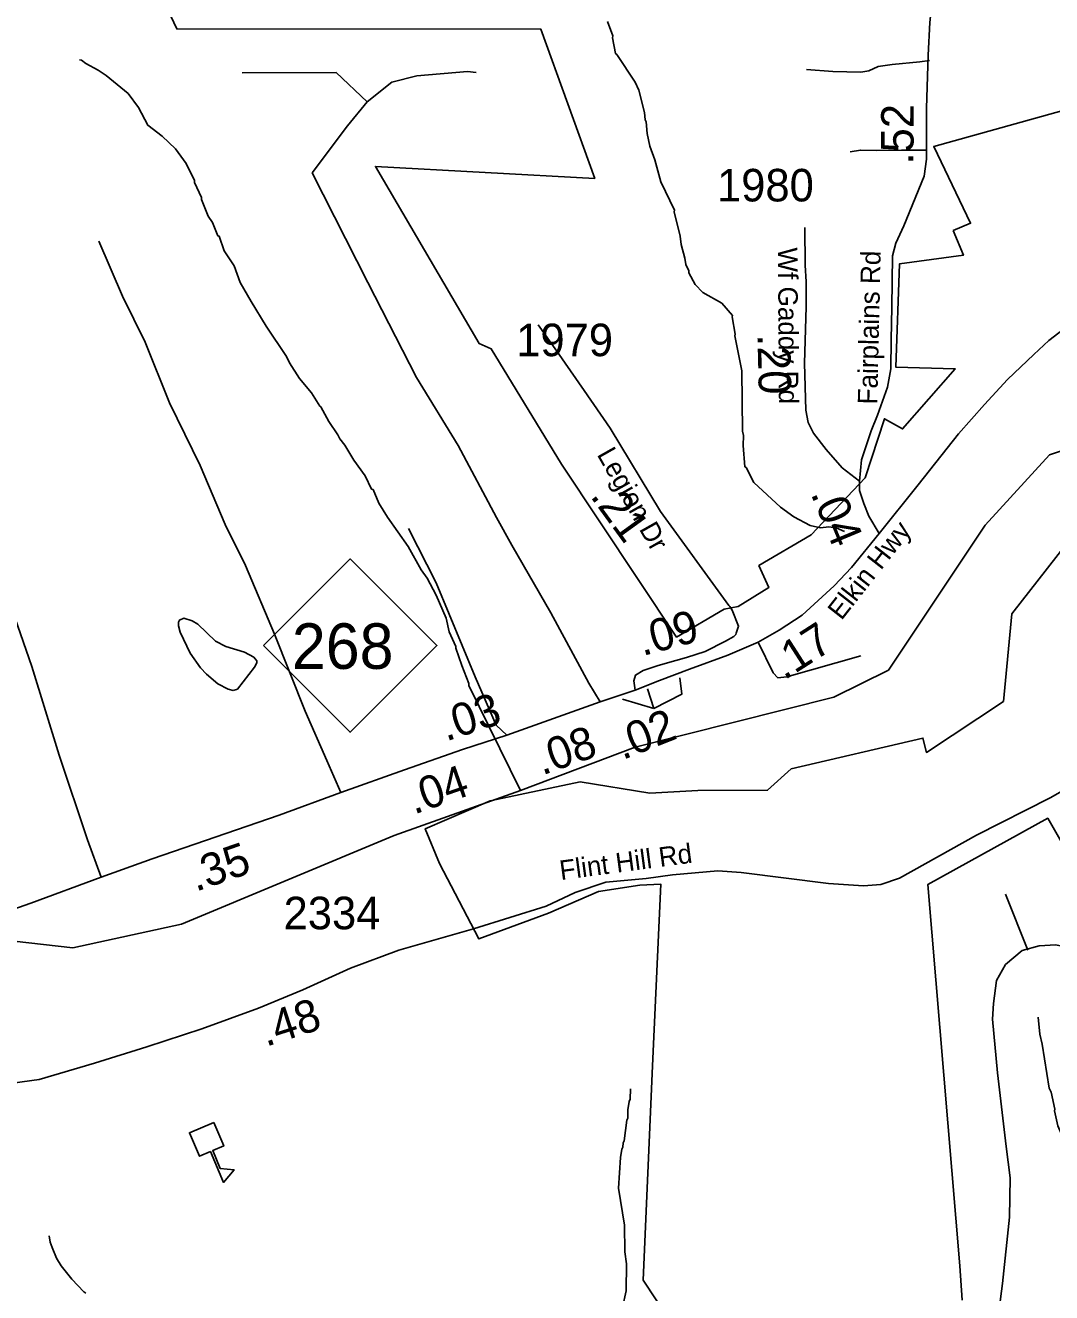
# Model space of a CAD drawing. Extents: x 1248224 to 1454986, y 825081 to 985870.
# Drawn here: x 1368186 to 1372128, y 889863 to 894732 of the extents above; entities that cross this region are included whole.
import ezdxf

# ---------------------------------------------------------------- set-up
doc = ezdxf.new("R2010")
doc.units = 0
for name, color, linetype in [('Exist Boundary Political City Limit New', 7, 'Continuous'), ('Exist Cultural Educational Facility High CELL', 7, 'Continuous'), ('Exist Hydrographic Misc Water Feature', 7, 'Continuous'), ('Exist Road Non-System Type 51', 7, 'Continuous'), ('Exist Road Primary NC Attributed', 7, 'Continuous'), ('Exist Road Primary NC Label', 7, 'Continuous'), ('Exist Road Primary NC Mileage Hundredths English Label', 7, 'Continuous'), ('Exist Road Primary NC Shield CELL', 7, 'Continuous'), ('Exist Road Primary NC Shield Number Label', 7, 'Continuous'), ('Exist Road Secondary Mileage Hundredths English Label', 7, 'Continuous'), ('Exist Road Secondary Type 51 Attributed', 7, 'Continuous'), ('Exist Road Secondary Type 51 Label', 7, 'Continuous'), ('Exist Road Secondary Type 51 Number Label', 7, 'Continuous'), ('Map Preparation Boundary City Limit Buffer Line', 7, 'Continuous')]:
    doc.layers.add(name, color=color, linetype=linetype)

msp = doc.modelspace()

# ---------------------------------------------------------------- linework, layer by layer
at = {"layer": 'Exist Boundary Political City Limit New'}
for points in [[(1368466, 895358.5), (1368767.9, 894718.7), (1370165.9, 894718.3), (1370373.4, 894144.5), (1369530.8, 894190.5), (1369929.6, 893509.7), (1369976.1, 893490), (1370245.6, 893046.6), (1370688, 892382.2), (1370870.9, 892489.6), (1370924.5, 892499.3), (1371041.5, 892572.5), (1371003.8, 892656.7), (1371204.8, 892775.2), (1371412.2, 892993.6), (1371486, 893221.2), (1371556.1, 893181.9), (1371758.4, 893412.4), (1371530.4, 893418.5), (1371543.9, 893815.6), (1371789.5, 893849.4), (1371749.6, 893944.7)], [(1371749.6, 893944.7), (1371817.2, 893972.3), (1371675.8, 894266.9), (1372456.9, 894484.9)], [(1372354.4, 892956.5), (1371975.5, 892471.2), (1371943.6, 892135), (1371647.5, 891939.1), (1371633.9, 891993.8), (1371128.3, 891875.3), (1371037.2, 891793.3), (1370769.7, 891792.9), (1370585, 891782.2), (1370317.4, 891826.2), (1369971.2, 891753), (1369722.5, 891645.6), (1369776.5, 891512.4), (1369928.2, 891222.3), (1370195.7, 891321.6), (1370387.5, 891404.6), (1370546.1, 891428.3), (1370626.6, 891433), (1370595.3, 890735), (1370559, 889911.4), (1371081.3, 889120.6)], [(1371784.2, 889833.9), (1371775.1, 889966), (1371775.1, 889966), (1371652.9, 891431.5), (1372113.1, 891685.9), (1372283.1, 891390.3), (1372504.2, 891304.3), (1372658.6, 891260.1), (1372704.2, 891150.8), (1372749.7, 891077.9), (1372740.6, 891032.3), (1372731.5, 890964), (1372749.7, 890850), (1372731.5, 890704.2), (1372959.2, 890257.7), (1373309.9, 889706.3)]]:
    msp.add_lwpolyline(points, dxfattribs=at)
at = {"layer": 'Exist Cultural Educational Facility High CELL'}
msp.add_lwpolyline([(1368910.4, 890517.1), (1368948.4, 890426.9), (1368906, 890409), (1368935.2, 890339.8), (1368988, 890335.8), (1368947.2, 890286.9), (1368897.2, 890405.3), (1368854.8, 890387.4), (1368816.7, 890477.6)], close=True, dxfattribs=at)
at = {"layer": 'Exist Hydrographic Misc Water Feature'}
for points in [[(1370421.9, 894746.6), (1370442.7, 894692.1), (1370441.7, 894684.1), (1370453.2, 894623.9), (1370458.4, 894620.1), (1370528.8, 894514.1), (1370542.1, 894483.8), (1370564.2, 894397.3), (1370567.6, 894369.2), (1370571.4, 894361.1), (1370574.4, 894317), (1370585.3, 894268.8), (1370604.2, 894216.3), (1370627.6, 894131.2), (1370679.9, 894022.7), (1370678.9, 894015.6), (1370701.6, 893922.2), (1370704.9, 893890.1), (1370719.8, 893837.7), (1370723.2, 893813.6), (1370734.7, 893789.4), (1370734.5, 893781.4), (1370759.5, 893736.8), (1370788.9, 893706.2), (1370862, 893664.5), (1370902.9, 893617.6), (1370901.1, 893613), (1370913.3, 893545.3), (1370911.2, 893539.1), (1370938.1, 893404.8), (1370941, 893172.7), (1370944.7, 893156.6), (1370943.9, 893118.6), (1370950, 893036.5), (1370955.5, 893033.3), (1370984.7, 892975.7), (1371086.6, 892881.4), (1371137.8, 892844.1), (1371201, 892810.7), (1371240.8, 892801.8), (1371272.9, 892805.1), (1371300.9, 892802.4), (1371332.6, 892787.8)], [(1370088, 891792.2), (1369889.1, 892196.2), (1369889.2, 892204.2), (1369862.8, 892272.8), (1369839.6, 892339.8), (1369840.4, 892345.3), (1369813.7, 892401.9), (1369802.8, 892454.2), (1369764.8, 892543.1), (1369730.2, 892607.9), (1369706.9, 892640.4), (1369656.9, 892729.5), (1369577.9, 892842.8), (1369544.5, 892896.1), (1369521.8, 892948.6), (1369515.8, 892950.7), (1369490.9, 893001.3), (1369448.3, 893062.3), (1369413.5, 893119.1), (1369394, 893143.6), (1369386.4, 893159.7), (1369351.6, 893210.5), (1369321.8, 893266.1), (1369316.8, 893269.3), (1369286, 893320.8), (1369239.2, 893375.1), (1369200.6, 893436), (1369189.1, 893460.2), (1369111.7, 893576), (1369053.7, 893671.3), (1369011.4, 893744.3), (1368988.8, 893808.8), (1368950.1, 893865.7), (1368931.3, 893922.2), (1368925.4, 893924.2), (1368904.5, 893974.8), (1368889, 893999.1), (1368862.4, 894063.6), (1368862.6, 894071.6), (1368835.9, 894128.3), (1368836.1, 894136.3), (1368803.5, 894201), (1368762.8, 894257.9), (1368711.8, 894307.1), (1368656.8, 894348.4), (1368620.3, 894417.3), (1368581.4, 894470.2), (1368497, 894540.1), (1368465.5, 894560.8), (1368418, 894585.8), (1368402.3, 894598.2), (1368394.3, 894600.4)], [(1366669.7, 893212.9), (1366791.3, 893042.2), (1367100.3, 892684.7), (1367228.2, 892439.2), (1367282.3, 892231.2), (1367361.3, 892068.8), (1367408.3, 891920.2), (1367463.2, 891774.6), (1367683.2, 891530.5), (1367953.3, 891298.6), (1368085.3, 891220.4), (1368368.3, 891188.5), (1368786.3, 891278.6), (1369603.4, 891620), (1370088, 891792.2), (1370528.3, 891959.2), (1371291.3, 892150.7), (1371501.3, 892254.7), (1371872.4, 892811.9), (1372120.4, 893082.8), (1372725.4, 893287.3), (1372975.4, 893298.6)], [(1368985.1, 892176.4), (1369000.7, 892182.5), (1369066.6, 892267), (1369075, 892282.9), (1369075.2, 892290.9), (1369069.3, 892299), (1369063.5, 892305.1), (1369027.9, 892323.9), (1368956.3, 892345.5), (1368916.8, 892366.4), (1368848.3, 892432), (1368826.5, 892444.6), (1368794.8, 892455.2), (1368778.6, 892447.6), (1368774.5, 892439.7), (1368774.1, 892425.7), (1368781.5, 892401.5), (1368819.8, 892320.7), (1368858.5, 892263.8), (1368882, 892239.2), (1368925.2, 892202.3), (1368964.7, 892181.4), (1368985.1, 892176.4)], [(1372076.9, 890922.1), (1372083.5, 890856), (1372092.6, 890817.8), (1372118.9, 890649.2), (1372126.6, 890633), (1372141.1, 890568.7), (1372139, 890562.5), (1372151.7, 890504.5), (1372182.1, 890435.8), (1372187.4, 890433.5), (1372240.4, 890354.5), (1372278.9, 890289.6), (1372324.7, 890192.5), (1372343, 890112.1), (1372345.6, 890017.4), (1372355.6, 889959.8), (1372370, 889887.5), (1372374.6, 889881), (1372396.4, 889814.9)], [(1370510.7, 890645.9), (1370509.8, 890606.1), (1370505.6, 890598.1), (1370500.9, 890566.2), (1370500.3, 890534.2), (1370496.1, 890526.3), (1370486.3, 890446.5), (1370482.1, 890438.6), (1370481.7, 890422.6), (1370477.6, 890414.7), (1370472.9, 890382.9), (1370464.3, 890264.7), (1370487.1, 890122.5), (1370488.8, 890020.5), (1370495.8, 889974.3), (1370493.5, 889870.4), (1370480.1, 889806.7)], [(1368278, 890081), (1368281.5, 890056.9), (1368289.1, 890036.8), (1368306.2, 889996.4), (1368323.6, 889966), (1368364.4, 889915), (1368411.3, 889866), (1368419.2, 889861.8)]]:
    msp.add_lwpolyline(points, dxfattribs=at)
at = {"layer": 'Exist Road Non-System Type 51'}
msp.add_line((1371951.7, 891394.8), (1372037, 891179.8), dxfattribs=at)
for points in [[(1369498.9, 894438.9), (1369379.6, 894551.6), (1369018.8, 894549.4)], [(1369498.9, 894438.9), (1369594.5, 894514), (1369690, 894537.9), (1369884.4, 894555), (1369918.5, 894551.6)], [(1371186.9, 894562.9), (1371287.9, 894554.7), (1371395.4, 894553.1), (1371426.3, 894558), (1371462.1, 894574.3), (1371515.9, 894582.4), (1371621.8, 894592.2), (1371659.2, 894597.1)], [(1369287.5, 894165.8), (1369423.9, 894346.8), (1369498.9, 894438.9)], [(1371354.6, 894246.6), (1371393.7, 894253.2), (1371454, 894251.5), (1371551.7, 894253.2), (1371649.5, 894253.2)], [(1370393.8, 892132.8), (1370351, 892205.4), (1370204.1, 892475.3), (1370055.3, 892735.8), (1369995.9, 892841.1), (1369849, 893118.5), (1369689.2, 893379.9), (1369501.4, 893744.7), (1369287.5, 894165.8)], [(1369398.7, 891785.3), (1369343.7, 891907.8), (1369261.7, 892097.6), (1369142.7, 892393.2), (1369032, 892657.3), (1368954.1, 892814.7), (1368857.7, 893040.9), (1368740.1, 893281.8), (1368646, 893515.4), (1368559.6, 893691.7), (1368468.7, 893902.9)], [(1370333.2, 893329.9), (1370227.9, 893480.7), (1370155.8, 893581.8)], [(1368477.8, 891460), (1368425.1, 891602.6), (1368316.2, 891928.3), (1368211, 892269.4), (1368113.3, 892549.7), (1368009.1, 892830.1), (1367853.2, 893203.1), (1367811.4, 893315.8)], [(1370035.9, 892005.1), (1369994.1, 892043.2), (1369914.1, 892229.5), (1369764, 892590), (1369658.3, 892799.3)], [(1371001, 892362.6), (1371058.5, 892244.4), (1371077.1, 892225.8), (1371110.6, 892229.5), (1371395.2, 892309.6)], [(1372015.1, 891178.1), (1372081, 891195.3), (1372145.1, 891199.3), (1372199.1, 891187.3), (1372257.1, 891155.2), (1372295.2, 891107.2), (1372315.2, 891061.1), (1372377.2, 890814.7), (1372409.2, 890667.3), (1372465.2, 890467), (1372505.3, 890344.8), (1372547.3, 890262.7), (1372747.2, 889939), (1372787.3, 889846.8), (1372809.3, 889768.7), (1372874.8, 889523.4)], [(1371126.6, 888896.2), (1371169, 888958.1), (1371257, 889052.3), (1371369.1, 889162.4), (1371570.9, 889331.6), (1371621, 889381.7), (1371673, 889451.8), (1371797.1, 889568), (1371901.2, 889662.1), (1371917.2, 889680.1), (1371927.2, 889800.3), (1371939.2, 889898.5), (1371967.1, 890153.9), (1371969.1, 890304.1), (1371953.1, 890424.3), (1371921, 890707.4), (1371901, 890913.7), (1371905, 890973.8), (1371917, 891062), (1371951, 891124), (1372015.1, 891178.1)]]:
    msp.add_lwpolyline(points, dxfattribs=at)
at = {"layer": 'Exist Road Primary NC Attributed'}
for points in [[(1371466.1, 892780.3), (1371616.2, 892966.7), (1371770, 893162.5), (1371870.1, 893276.1), (1371958.2, 893371.8), (1372059.5, 893468.2), (1372117.7, 893522), (1372205.8, 893589.2), (1372274.5, 893646), (1372349.2, 893704.3), (1372429.9, 893756.7), (1372544.5, 893829.3), (1372659.5, 893895.1), (1372743.2, 893944.4), (1372816.4, 893978.8), (1372885.1, 894005.7), (1373062.2, 894099.3), (1373171.3, 894139.7), (1373313.2, 894184.5), (1373481.5, 894233.7)], [(1370737.2, 892258.4), (1370884.5, 892312.3), (1371001, 892362.6), (1371081.7, 892408.9), (1371170.3, 892465.9), (1371292.6, 892578.7), (1371359.8, 892648.9), (1371466.1, 892780.3)], [(1370528.7, 892178.1), (1370622.4, 892215.2)], [(1370622.4, 892215.2), (1370737.2, 892258.4)], [(1370393.8, 892132.8), (1370528.7, 892178.1)], [(1370035.9, 892005.1), (1370393.8, 892132.8)], [(1369866, 891949.7), (1370035.9, 892005.1)], [(1369642.7, 891871.6), (1369866, 891949.7)], [(1367878.7, 891244.4), (1368094.5, 891319.9), (1368207.7, 891359.6), (1368477.8, 891460), (1368673.7, 891530), (1369160.6, 891697.4), (1369398.7, 891785.3), (1369642.7, 891871.6)]]:
    msp.add_lwpolyline(points, dxfattribs=at)
at = {"layer": 'Exist Road Primary NC Shield CELL'}
msp.add_lwpolyline([(1369100.9, 892349.6), (1369433.9, 892682.6), (1369766.9, 892349.6), (1369433.9, 892016.6)], close=True, dxfattribs=at)
at = {"layer": 'Exist Road Secondary Mileage Hundredths English Label'}
for points in [[(1370600.4, 892108.3), (1370707.3, 892162.6), (1370699.8, 892225.9)], [(1370600.4, 892108.3), (1370576.3, 892183.7)], [(1370600.4, 892108.3), (1370479.9, 892143)]]:
    msp.add_lwpolyline(points, dxfattribs=at)
at = {"layer": 'Exist Road Secondary Type 51 Attributed'}
for points in [[(1371706.1, 895679.1), (1371693.8, 895332.6), (1371686.7, 895165.8), (1371674.4, 894880.6), (1371660.3, 894743.7), (1371654.1, 894617.5), (1371648, 894414.5), (1371647.1, 894260.9), (1371648, 894218.6), (1371639.1, 894152.3), (1371560.8, 893961.6), (1371529.9, 893895.4), (1371517.5, 893846.9), (1371515, 893649.7), (1371512.3, 893524.4), (1371510.6, 893412.3), (1371498.2, 893341.7), (1371459.5, 893234.8), (1371434.8, 893173.9), (1371398.6, 893063.5), (1371389.8, 892981.4)], [(1371389.8, 892981.4), (1371324, 893032.9), (1371262.8, 893103.2), (1371213.5, 893166), (1371192.6, 893206.3), (1371183.6, 893254.2), (1371179.1, 893435), (1371185.1, 893651), (1371185.1, 893746.6), (1371182.1, 893810.9), (1371180.6, 893955.7)], [(1370916.6, 892397), (1370925.7, 892424.2), (1370900.8, 892485.9), (1370891.8, 892499.5), (1370888.9, 892503.7), (1370626.5, 892864.9), (1370432.3, 893184.8), (1370333.2, 893329.9)], [(1371389.8, 892981.4), (1371389.7, 892945.5), (1371406.6, 892894.9), (1371426.4, 892847.2), (1371466.1, 892780.3)], [(1370528.7, 892178.1), (1370523.7, 892213.6), (1370529.3, 892236), (1370560, 892254.2), (1370617.3, 892272.4), (1370684.4, 892291.9), (1370726.3, 892303.1), (1370797.6, 892326.9), (1370875.8, 892366.1), (1370907.9, 892384.2), (1370914.9, 892392.6), (1370916.6, 892397)], [(1372387.1, 891915.6), (1372122.2, 891764.1), (1371839.2, 891621.6), (1371544.4, 891456.4), (1371472.3, 891431.1), (1371405.6, 891425.7), (1371270.9, 891434.7), (1370935.7, 891478), (1370845.6, 891483.4), (1370672.6, 891469), (1370570.7, 891454.6), (1370415.7, 891440.1), (1370298.5, 891400.4), (1370186.8, 891348.1), (1369907.9, 891261.1)], [(1369907.9, 891261.1), (1369621.3, 891179.8), (1369434.6, 891109.5), (1369252.4, 891027.3), (1369082, 890955.8), (1368864, 890876.4), (1368653.1, 890807.9), (1368451.3, 890744.8), (1368239.8, 890682.1), (1368137.1, 890667.6), (1368043.3, 890678.5), (1367983.9, 890696.5), (1367919, 890727.2), (1367758.6, 890833.6), (1367612.6, 890959.8), (1367559.1, 890996.3)]]:
    msp.add_lwpolyline(points, dxfattribs=at)
at = {"layer": 'Map Preparation Boundary City Limit Buffer Line'}
for points in [[(1368466, 895358.5), (1368767.9, 894718.7), (1370165.9, 894718.3), (1370373.4, 894144.5), (1369530.8, 894190.5), (1369929.6, 893509.7), (1369976.1, 893490), (1370245.6, 893046.6), (1370688, 892382.2), (1370870.9, 892489.6), (1370924.5, 892499.3), (1371041.5, 892572.5), (1371003.8, 892656.7), (1371204.8, 892775.2), (1371412.2, 892993.6), (1371486, 893221.2), (1371556.1, 893181.9), (1371758.4, 893412.4), (1371530.4, 893418.5), (1371543.9, 893815.6), (1371789.5, 893849.4), (1371749.6, 893944.7)], [(1371749.6, 893944.7), (1371817.2, 893972.3), (1371675.8, 894266.9), (1372456.9, 894484.9)], [(1372354.4, 892956.5), (1371975.5, 892471.2), (1371943.6, 892135), (1371647.5, 891939.1), (1371633.9, 891993.8), (1371128.3, 891875.3), (1371037.2, 891793.3), (1370769.7, 891792.9), (1370585, 891782.2), (1370317.4, 891826.2), (1369971.2, 891753), (1369722.5, 891645.6), (1369776.5, 891512.4), (1369928.2, 891222.3), (1370195.7, 891321.6), (1370387.5, 891404.6), (1370546.1, 891428.3), (1370626.6, 891433), (1370595.3, 890735), (1370559, 889911.4), (1371081.3, 889120.6)], [(1371784.2, 889833.9), (1371775.1, 889966), (1371775.1, 889966), (1371652.9, 891431.5), (1372113.1, 891685.9), (1372283.1, 891390.3), (1372504.2, 891304.3), (1372658.6, 891260.1), (1372704.2, 891150.8), (1372749.7, 891077.9), (1372740.6, 891032.3), (1372731.5, 890964), (1372749.7, 890850), (1372731.5, 890704.2), (1372959.2, 890257.7), (1373309.9, 889706.3)]]:
    msp.add_lwpolyline(points, dxfattribs=at)

# ---------------------------------------------------------------- texts
at = {"layer": 'Exist Road Primary NC Label'}
msp.add_text('Elkin Hwy', height=75, rotation=51.8904, dxfattribs=at).set_placement((1371321, 892443.5))
at = {"layer": 'Exist Road Primary NC Mileage Hundredths English Label'}
for s, rotation, p in [('.17', 32.7121, (1371101.9, 892214.8)), ('.03', 18.0428, (1369802.1, 891980.6)), ('.02', 21.589, (1370480.4, 891909.1)), ('.08', 19.5146, (1370171.6, 891850)), ('.04', 19.2814, (1369679.2, 891699.8)), ('.35', 18.9746, (1368840.8, 891403.3))]:
    msp.add_text(s, height=125, rotation=rotation, dxfattribs=at).set_placement(p)
at = {"layer": 'Exist Road Primary NC Shield Number Label'}
msp.add_text('268', height=175, dxfattribs=at).set_placement((1369210, 892259.9))
at = {"layer": 'Exist Road Secondary Mileage Hundredths English Label'}
for s, rotation, p in [('.52', 89.6711, (1371597.5, 894197.4)), ('.20', 271.4191, (1370998.1, 893545.2)), ('.21', 305.9914, (1370353.5, 892923.6)), ('.04', 292.6039, (1371201.6, 892933.9)), ('.09', 14.9422, (1370556.8, 892308.8)), ('.48', 18.0059, (1369110.3, 890807.3))]:
    msp.add_text(s, height=125, rotation=rotation, dxfattribs=at).set_placement(p)
at = {"layer": 'Exist Road Secondary Type 51 Label'}
for s, rotation, p in [('Wf Gaddy Rd', 270.3331, (1371077.1, 893879.1)), ('Fairplains Rd', 88.7115, (1371458.5, 893275.2)), ('Legion Dr', 299.5035, (1370380.1, 893084)), ('Flint Hill Rd', 7.5582, (1370243.2, 891448.2))]:
    msp.add_text(s, height=75, rotation=rotation, dxfattribs=at).set_placement(p)
at = {"layer": 'Exist Road Secondary Type 51 Number Label'}
for s, p in [('1980', (1370843, 894055.9)), ('1979', (1370071.7, 893461.3)), ('2334', (1369178.2, 891259.5))]:
    msp.add_text(s, height=125, dxfattribs=at).set_placement(p)

doc.saveas('drawing.dxf')
